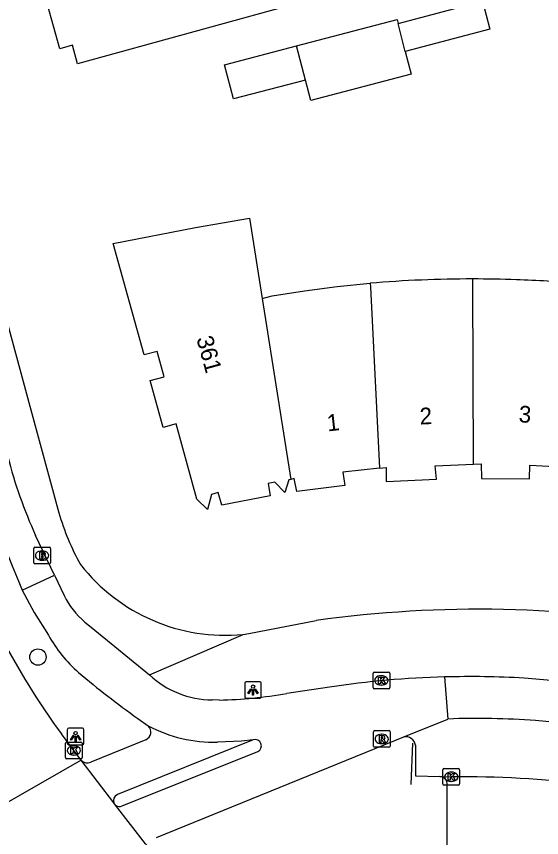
# Model space of a CAD drawing. Extents: x 162542 to 163144, y 380786 to 381511.
# Drawn here: x 162643.99 to 162675.46, y 380852.61 to 380901.83 of the extents above; entities that cross this region are included whole.
import ezdxf

# ---------------------------------------------------------------- set-up
doc = ezdxf.new("R2010")
doc.units = 0
for name, color, linetype in [('IMGEO_Boom', 7, 'Continuous'), ('IMGEO_Brandkraan', 7, 'Continuous'), ('IMGEO_Fietspad_gesloten', 7, 'Continuous'), ('IMGEO_Hek', 7, 'Continuous'), ('IMGEO_Kolk', 7, 'Continuous'), ('IMGEO_Lichtpunt', 7, 'Continuous'), ('IMGEO_Pand', 7, 'Continuous'), ('IMGEO_Pand_nummerreeks', 7, 'Continuous'), ('IMGEO_Parkeervlak_open', 7, 'Continuous'), ('IMGEO_Rijbaan_lokaal_open', 7, 'Continuous'), ('IMGEO_Rijbaan_regionaal_gesloten', 7, 'Continuous'), ('IMGEO_Rioolput', 7, 'Continuous'), ('IMGEO_Voetpad_open', 7, 'Continuous')]:
    doc.layers.add(name, color=color, linetype=linetype)

msp = doc.modelspace()

# ---------------------------------------------------------------- linework, layer by layer
at = {"layer": 'IMGEO_Boom'}
msp.add_circle((162645.276, 380863.43), 0.489, dxfattribs=at)
at = {"layer": 'IMGEO_Brandkraan'}
for p, q in [((162645.097, 380870.012), (162645.949, 380870.012)), ((162645.022, 380869.086), (162645.022, 380869.938)), ((162645.51, 380869.792), (162645.535, 380869.792)), ((162646.023, 380869.938), (162646.023, 380869.086)), ((162645.949, 380869.012), (162645.097, 380869.012)), ((162645.533, 380869.232), (162645.508, 380869.232))]:
    msp.add_line(p, q, dxfattribs=at)
for points in [[(162645.097, 380870.012), (162645.949, 380870.012)], [(162645.022, 380869.086), (162645.022, 380869.938)], [(162645.37, 380869.712), (162645.37, 380869.312), (162645.583, 380869.312)], [(162645.601, 380869.712), (162645.37, 380869.712)], [(162645.549, 380869.631), (162645.495, 380869.631), (162645.495, 380869.555)], [(162645.495, 380869.555), (162645.548, 380869.555)], [(162646.023, 380869.938), (162646.023, 380869.086)], [(162645.949, 380869.012), (162645.097, 380869.012)], [(162645.557, 380869.479), (162645.495, 380869.479), (162645.495, 380869.398)], [(162645.495, 380869.398), (162645.557, 380869.398)]]:
    msp.add_lwpolyline(points, dxfattribs=at)
for centre, radius, start, end in [((162645.099, 380869.936), 0.0765, 91.552, 178.448), ((162645.099, 380869.936), 0.0765, 91.552, 178.448), ((162645.947, 380869.936), 0.0765, 1.552, 88.448), ((162645.947, 380869.936), 0.0765, 1.552, 88.448), ((162645.55, 380869.593), 0.0379, 267.8285, 90.9355), ((162645.605, 380869.567), 0.145, 59.4692, 91.5367), ((162645.63, 380869.614), 0.0922, 285.5137, 58.1501), ((162645.635, 380869.422), 0.105, 301.3115, 78.989), ((162645.099, 380869.088), 0.0765, 181.552, 268.448), ((162645.099, 380869.088), 0.0765, 181.552, 268.448), ((162645.558, 380869.438), 0.0404, 269.8759, 90.5077), ((162645.589, 380869.563), 0.251, 268.6676, 293.5347), ((162645.947, 380869.088), 0.0765, 271.552, 358.448), ((162645.947, 380869.088), 0.0765, 271.552, 358.448)]:
    msp.add_arc(centre, radius, start, end, dxfattribs=at)
for centre, major_axis, ratio, start_param, end_param in [((162645.509, 380869.512), (-0.387, 0.002), 0.722429, 4.712389, 7.853982), ((162645.534, 380869.512), (-0.39, 0.002), 0.717154, 1.570796, 4.712389)]:
    msp.add_ellipse(centre, major_axis=major_axis, ratio=ratio, start_param=start_param, end_param=end_param, dxfattribs=at)
at = {"layer": 'IMGEO_Fietspad_gesloten'}
for points in [[(162646.26, 380868.348), (162645.134, 380870.717)], [(162644.323, 380867.449), (162646.26, 380868.348)], [(162646.26, 380868.348), (162646.845, 380867.116)], [(162644.323, 380867.449), (162645.048, 380866.097), (162645.907, 380864.745)], [(162648.088, 380865.529), (162648.461, 380865.221), (162651.969, 380862.362)], [(162669.652, 380862.238), (162669.846, 380859.718)], [(162676.505, 380861.986), (162674.417, 380862.172)], [(162662.756, 380861.635), (162660.189, 380861.248)], [(162656.143, 380860.857), (162655.721, 380860.859)], [(162651.263, 380859.752), (162651.889, 380859.306)], [(162652.377, 380852.611), (162667.2, 380858.65)], [(162658.185, 380858.47), (162657.473, 380858.383), (162656.043, 380858.328)], [(162650.324, 380854.504), (162658.452, 380857.775)]]:
    msp.add_lwpolyline(points, dxfattribs=at)
for centre, radius, start, end in [((162672.519, 380883.055), 30.036, 194.668, 204.2526), ((162731.971, 380904.2), 95.041, 197.69193, 202.74834), ((162651.273, 380869.304), 4.939, 206.2947, 229.8441), ((162652.999, 380868.644), 8.094, 208.8029, 229.2396), ((162678.113, 380897.902), 46.651, 229.3382, 234.8626), ((162655.782, 380866.445), 5.586, 226.9607, 269.3786), ((162671.191, 380804.909), 57.349, 91.53731, 98.45738), ((162671.233, 380804.305), 57.954, 86.85014, 91.56276), ((162655.627, 380887.325), 26.473, 271.1167, 279.923), ((162655.852, 380866.827), 8.501, 242.2146, 271.289), ((162658.297, 380858.114), 0.373, 294.5807, 107.4502), ((162650.169, 380854.862), 0.39, 231.8833, 293.4395)]:
    msp.add_arc(centre, radius, start, end, dxfattribs=at)
at = {"layer": 'IMGEO_Hek'}
msp.add_lwpolyline([(162667.647, 380855.79), (162667.741, 380858.27)], dxfattribs=at)
at = {"layer": 'IMGEO_Kolk'}
for p, q in [((162665.36, 380861.607), (162665.36, 380862.459)), ((162665.435, 380862.533), (162666.287, 380862.533)), ((162665.848, 380862.313), (162665.873, 380862.313)), ((162666.361, 380862.459), (162666.361, 380861.607)), ((162665.871, 380861.753), (162665.846, 380861.753)), ((162666.287, 380861.533), (162665.435, 380861.533)), ((162646.927, 380857.409), (162646.927, 380858.261)), ((162647.002, 380858.335), (162647.854, 380858.335)), ((162647.928, 380858.261), (162647.928, 380857.409)), ((162647.415, 380858.115), (162647.44, 380858.115)), ((162647.854, 380857.335), (162647.002, 380857.335)), ((162647.438, 380857.555), (162647.413, 380857.555)), ((162669.623, 380856.753), (162670.475, 380856.753)), ((162669.548, 380855.827), (162669.548, 380856.679)), ((162670.036, 380856.533), (162670.061, 380856.533)), ((162670.549, 380856.679), (162670.549, 380855.827)), ((162670.475, 380855.753), (162669.623, 380855.753)), ((162670.059, 380855.973), (162670.034, 380855.973))]:
    msp.add_line(p, q, dxfattribs=at)
for points in [[(162665.36, 380861.607), (162665.36, 380862.459)], [(162665.435, 380862.533), (162666.287, 380862.533)], [(162665.681, 380862.233), (162665.804, 380862.233), (162665.804, 380862.082), (162665.934, 380862.233), (162666.098, 380862.233), (162665.952, 380862.082), (162666.105, 380861.833), (162665.953, 380861.833), (162665.868, 380861.997), (162665.804, 380861.93), (162665.804, 380861.833), (162665.681, 380861.833), (162665.681, 380862.233)], [(162666.361, 380862.459), (162666.361, 380861.607)], [(162666.287, 380861.533), (162665.435, 380861.533)], [(162646.927, 380857.409), (162646.927, 380858.261)], [(162647.002, 380858.335), (162647.854, 380858.335)], [(162647.928, 380858.261), (162647.928, 380857.409)], [(162647.248, 380858.035), (162647.371, 380858.035), (162647.371, 380857.884), (162647.501, 380858.035), (162647.665, 380858.035), (162647.519, 380857.884), (162647.672, 380857.635), (162647.52, 380857.635), (162647.435, 380857.799), (162647.371, 380857.732), (162647.371, 380857.635), (162647.248, 380857.635), (162647.248, 380858.035)], [(162647.854, 380857.335), (162647.002, 380857.335)], [(162669.623, 380856.753), (162670.475, 380856.753)], [(162669.548, 380855.827), (162669.548, 380856.679)], [(162669.869, 380856.453), (162669.992, 380856.453), (162669.992, 380856.302), (162670.122, 380856.453), (162670.286, 380856.453), (162670.14, 380856.302), (162670.293, 380856.053), (162670.141, 380856.053), (162670.056, 380856.217), (162669.992, 380856.15), (162669.992, 380856.053), (162669.869, 380856.053), (162669.869, 380856.453)], [(162670.549, 380856.679), (162670.549, 380855.827)], [(162670.475, 380855.753), (162669.623, 380855.753)]]:
    msp.add_lwpolyline(points, dxfattribs=at)
for centre, start, end in [((162665.437, 380862.457), 91.552, 178.448), ((162665.437, 380862.457), 91.552, 178.448), ((162666.285, 380862.457), 1.552, 88.448), ((162666.285, 380862.457), 1.552, 88.448), ((162665.437, 380861.609), 181.552, 268.448), ((162665.437, 380861.609), 181.552, 268.448), ((162666.285, 380861.609), 271.552, 358.448), ((162666.285, 380861.609), 271.552, 358.448), ((162647.004, 380858.259), 91.552, 178.448), ((162647.004, 380858.259), 91.552, 178.448), ((162647.852, 380858.259), 1.552, 88.448), ((162647.852, 380858.259), 1.552, 88.448), ((162647.004, 380857.411), 181.552, 268.448), ((162647.004, 380857.411), 181.552, 268.448), ((162647.852, 380857.411), 271.552, 358.448), ((162647.852, 380857.411), 271.552, 358.448), ((162669.625, 380856.677), 91.552, 178.448), ((162669.625, 380856.677), 91.552, 178.448), ((162670.473, 380856.677), 1.552, 88.448), ((162670.473, 380856.677), 1.552, 88.448), ((162669.625, 380855.829), 181.552, 268.448), ((162669.625, 380855.829), 181.552, 268.448), ((162670.473, 380855.829), 271.552, 358.448), ((162670.473, 380855.829), 271.552, 358.448)]:
    msp.add_arc(centre, 0.0765, start, end, dxfattribs=at)
for centre, major_axis, ratio, start_param, end_param in [((162665.847, 380862.033), (-0.387, 0.002), 0.722429, 4.712389, 7.853982), ((162665.872, 380862.033), (-0.39, 0.002), 0.717154, 1.570796, 4.712389), ((162647.414, 380857.835), (-0.387, 0.002), 0.722429, 4.712389, 7.853982), ((162647.439, 380857.835), (-0.39, 0.002), 0.717154, 1.570796, 4.712389), ((162670.035, 380856.253), (-0.387, 0.002), 0.722429, 4.712389, 7.853982), ((162670.06, 380856.253), (-0.39, 0.002), 0.717154, 1.570796, 4.712389)]:
    msp.add_ellipse(centre, major_axis=major_axis, ratio=ratio, start_param=start_param, end_param=end_param, dxfattribs=at)
at = {"layer": 'IMGEO_Lichtpunt'}
for p, q in [((162657.669, 380861.861), (162657.669, 380861.054)), ((162657.669, 380861.861), (162657.669, 380861.054)), ((162658.571, 380861.956), (162657.763, 380861.956)), ((162658.571, 380861.956), (162657.763, 380861.956)), ((162658.665, 380861.054), (162658.665, 380861.861)), ((162658.665, 380861.054), (162658.665, 380861.861)), ((162657.763, 380860.96), (162658.571, 380860.96)), ((162657.763, 380860.96), (162658.571, 380860.96)), ((162647.94, 380859.172), (162647.132, 380859.172)), ((162647.94, 380859.172), (162647.132, 380859.172)), ((162647.038, 380859.077), (162647.038, 380858.27)), ((162647.038, 380859.077), (162647.038, 380858.27)), ((162648.034, 380858.27), (162648.034, 380859.077)), ((162648.034, 380858.27), (162648.034, 380859.077)), ((162647.132, 380858.176), (162647.94, 380858.176)), ((162647.132, 380858.176), (162647.94, 380858.176))]:
    msp.add_line(p, q, dxfattribs=at)
for points in [[(162658.043, 380861.525), (162658.082, 380861.497), (162657.894, 380861.235), (162657.856, 380861.262), (162658.043, 380861.525)], [(162658.145, 380861.477), (162658.192, 380861.477), (162658.192, 380861.155), (162658.145, 380861.155), (162658.145, 380861.477)], [(162658.255, 380861.497), (162658.293, 380861.524), (162658.48, 380861.262), (162658.441, 380861.234), (162658.255, 380861.497)], [(162647.412, 380858.741), (162647.451, 380858.713), (162647.263, 380858.451), (162647.225, 380858.478), (162647.412, 380858.741)], [(162647.514, 380858.693), (162647.561, 380858.693), (162647.561, 380858.371), (162647.514, 380858.371), (162647.514, 380858.693)], [(162647.624, 380858.713), (162647.662, 380858.74), (162647.849, 380858.478), (162647.81, 380858.45), (162647.624, 380858.713)]]:
    msp.add_lwpolyline(points, dxfattribs=at)
for centre in [(162658.168, 380861.659), (162647.537, 380858.875)]:
    msp.add_circle(centre, 0.0994, dxfattribs=at)
for centre, start, end in [((162657.763, 380861.861), 90, 180), ((162657.763, 380861.861), 90, 180), ((162658.571, 380861.861), 0, 90), ((162658.571, 380861.861), 0, 90), ((162657.763, 380861.054), 180, 270), ((162657.763, 380861.054), 180, 270), ((162658.571, 380861.054), 270, 0), ((162658.571, 380861.054), 270, 360), ((162647.132, 380859.077), 90, 180), ((162647.132, 380859.077), 90, 180), ((162647.94, 380859.077), 0, 90), ((162647.94, 380859.077), 0, 90), ((162647.132, 380858.27), 180, 270), ((162647.132, 380858.27), 180, 270), ((162647.94, 380858.27), 270, 0), ((162647.94, 380858.27), 270, 360)]:
    msp.add_arc(centre, 0.0946, start, end, dxfattribs=at)
at = {"layer": 'IMGEO_Pand'}
for points in [[(162659.85, 380909.16), (162661.599, 380902.844), (162647.651, 380898.993), (162647.344, 380900.104), (162646.58, 380899.893), (162645.448, 380903.988), (162646.209, 380904.199), (162645.902, 380905.309), (162659.85, 380909.16)], [(162666.863, 380901.41), (162671.916, 380902.74), (162672.357, 380901.063), (162667.295, 380899.73)], [(162660.769, 380900.063), (162666.804, 380901.639), (162666.863, 380901.41)], [(162667.295, 380899.73), (162666.863, 380901.41)], [(162661.305, 380898.011), (162656.993, 380896.885), (162656.457, 380898.936), (162660.769, 380900.063)], [(162661.305, 380898.011), (162660.769, 380900.063)], [(162667.295, 380899.73), (162667.646, 380898.364), (162661.624, 380896.791), (162661.305, 380898.011)], [(162660.433, 380874.08), (162660.319, 380874.056), (162660.065, 380873.288), (162659.469, 380873.911), (162659.079, 380873.833), (162659.205, 380873.103), (162656.298, 380872.536), (162656.088, 380873.298), (162655.672, 380873.183), (162655.439, 380872.283), (162654.808, 380872.904), (162653.566, 380877.403), (162652.773, 380877.184), (162651.996, 380879.998), (162652.834, 380880.229), (162652.414, 380881.751), (162651.639, 380881.537), (162649.789, 380888.229), (162654.73, 380889.172), (162657.958, 380889.737), (162658.719, 380884.921)], [(162658.719, 380884.921), (162659.309, 380885.089), (162661.261, 380885.392), (162663.22, 380885.641), (162665.185, 380885.836)], [(162665.185, 380885.836), (162665.208, 380885.596), (162665.754, 380874.76)], [(162671.383, 380874.988), (162671.341, 380885.84), (162671.339, 380886.094)], [(162658.719, 380884.921), (162660.433, 380874.08)], [(162665.754, 380874.76), (162666.139, 380874.802), (162666.144, 380873.952), (162669.164, 380874.084), (162669.088, 380874.884), (162671.383, 380874.988)], [(162671.383, 380874.988), (162671.837, 380875.008), (162671.862, 380874.138), (162674.75, 380874.121), (162674.764, 380874.941), (162677.006, 380874.805)], [(162665.754, 380874.76), (162663.549, 380874.517), (162663.665, 380873.706), (162660.795, 380873.363), (162660.639, 380874.124), (162660.433, 380874.08)]]:
    msp.add_lwpolyline(points, dxfattribs=at)
for centre, radius, start, end in [((162671.267, 380814.282), 71.812, 89.94275, 94.85857), ((162671.312, 380817.614), 68.48, 87.78848, 89.97779), ((162670.599, 380789.961), 96.141, 85.78058, 87.99975)]:
    msp.add_arc(centre, radius, start, end, dxfattribs=at)
at = {"layer": 'IMGEO_Parkeervlak_open'}
msp.add_lwpolyline([(162670.192, 380851.205), (162669.797, 380851.209), (162669.811, 380855.776)], dxfattribs=at)
msp.add_arc((162669.336, 380855.802), 0.475, 356.8065, 86.8004, dxfattribs=at)
at = {"layer": 'IMGEO_Rijbaan_lokaal_open'}
for points in [[(162667.2, 380858.65), (162669.846, 380859.718)], [(162667.91, 380858.15), (162667.906, 380856.306), (162669.363, 380856.277)], [(162669.363, 380856.277), (162670.049, 380856.253)]]:
    msp.add_lwpolyline(points, dxfattribs=at)
for centre, radius, start, end in [((162671.626, 380812.709), 47.043, 85.7611, 92.1683), ((162667.98, 380768.959), 90.943, 79.35403, 85.50787), ((162667.297, 380858.034), 0.624, 10.7408, 98.9508), ((162670.733, 380795.654), 60.603, 75.02971, 90.64689)]:
    msp.add_arc(centre, radius, start, end, dxfattribs=at)
at = {"layer": 'IMGEO_Rijbaan_regionaal_gesloten'}
for points in [[(162647.869, 380857.258), (162647.428, 380857.835), (162646.68, 380858.821)], [(162647.869, 380857.258), (162642.974, 380854.453)], [(162649.825, 380854.688), (162647.869, 380857.258)], [(162649.928, 380854.555), (162649.825, 380854.688)], [(162652.163, 380851.83), (162651.715, 380852.236), (162649.928, 380854.555)]]:
    msp.add_lwpolyline(points, dxfattribs=at)
msp.add_arc((162684.444, 380886.302), 46.705, 207.4271, 216.0436, dxfattribs=at)
at = {"layer": 'IMGEO_Rioolput'}
for p, q in [((162665.385, 380858.095), (162665.385, 380858.947)), ((162665.46, 380859.021), (162666.312, 380859.021)), ((162665.873, 380858.801), (162665.898, 380858.801)), ((162666.386, 380858.947), (162666.386, 380858.095)), ((162665.896, 380858.241), (162665.871, 380858.241)), ((162666.312, 380858.021), (162665.46, 380858.021))]:
    msp.add_line(p, q, dxfattribs=at)
for points in [[(162665.385, 380858.095), (162665.385, 380858.947)], [(162665.46, 380859.021), (162666.312, 380859.021)], [(162665.974, 380858.719), (162665.722, 380858.721), (162665.722, 380858.321)], [(162666.386, 380858.947), (162666.386, 380858.095)], [(162665.722, 380858.321), (162665.846, 380858.321), (162665.846, 380858.483), (162665.857, 380858.483)], [(162665.9, 380858.64), (162665.846, 380858.64), (162665.846, 380858.559)], [(162665.846, 380858.559), (162665.898, 380858.559)], [(162665.904, 380858.454), (162665.975, 380858.321), (162666.115, 380858.321), (162666.05, 380858.447)], [(162666.312, 380858.021), (162665.46, 380858.021)]]:
    msp.add_lwpolyline(points, dxfattribs=at)
for centre, radius, start, end in [((162665.462, 380858.945), 0.0765, 91.552, 178.448), ((162665.462, 380858.945), 0.0765, 91.552, 178.448), ((162665.973, 380858.609), 0.109, 350.3612, 89.416), ((162666.31, 380858.945), 0.0765, 1.552, 88.448), ((162666.31, 380858.945), 0.0765, 1.552, 88.448), ((162665.856, 380858.43), 0.0533, 26.0293, 88.6989), ((162665.882, 380858.748), 0.19, 274.7715, 282.9687), ((162665.906, 380858.544), 0.0964, 77.0061, 93.1865), ((162665.92, 380858.601), 0.0378, 276.6634, 79.6772), ((162665.971, 380858.609), 0.112, 277.5842, 350.9817), ((162665.955, 380858.394), 0.108, 29.5134, 73.7905), ((162665.462, 380858.097), 0.0765, 181.552, 268.448), ((162665.462, 380858.097), 0.0765, 181.552, 268.448), ((162666.31, 380858.097), 0.0765, 271.552, 358.448), ((162666.31, 380858.097), 0.0765, 271.552, 358.448)]:
    msp.add_arc(centre, radius, start, end, dxfattribs=at)
for centre, major_axis, ratio, start_param, end_param in [((162665.872, 380858.521), (-0.387, 0.002), 0.722429, 4.712389, 7.853982), ((162665.897, 380858.521), (-0.39, 0.002), 0.717154, 1.570796, 4.712389)]:
    msp.add_ellipse(centre, major_axis=major_axis, ratio=ratio, start_param=start_param, end_param=end_param, dxfattribs=at)
at = {"layer": 'IMGEO_Voetpad_open'}
for points in [[(162629.166, 380935.922), (162630.597, 380930.676), (162630.628, 380930.559), (162636.833, 380907.747), (162637.627, 380904.829), (162639.374, 380898.406), (162640.423, 380894.548), (162641.657, 380889.996), (162644.783, 380878.463), (162646.531, 380872.082)], [(162657.568, 380864.784), (162657.92, 380864.852), (162661.962, 380865.631)], [(162651.969, 380862.362), (162657.568, 380864.784)], [(162651.737, 380858.479), (162648.448, 380857.136)], [(162658.185, 380858.47), (162650.036, 380855.188)]]:
    msp.add_lwpolyline(points, dxfattribs=at)
for centre, radius, start, end in [((162661.113, 380876.329), 15.188, 196.2394, 208.9741), ((162656.526, 380875.785), 11.05, 218.0642, 275.4109), ((162671.75, 380793.967), 72.329, 79.94333, 97.7772), ((162651.556, 380858.94), 0.495, 291.4089, 47.762), ((162648.24, 380857.585), 0.495, 221.3901, 294.8126), ((162650.195, 380854.826), 0.395, 113.7136, 200.5269)]:
    msp.add_arc(centre, radius, start, end, dxfattribs=at)

# ---------------------------------------------------------------- texts
at = {"layer": 'IMGEO_Pand_nummerreeks'}
for s, rotation, p in [('361', 285.4353, (162654.765, 380882.529)), ('2', 2.5827, (162668.179, 380877.366)), ('3', 356.5189, (162674.072, 380877.507)), ('1', 6.2796, (162662.65, 380876.954))]:
    msp.add_text(s, height=1, rotation=rotation, dxfattribs=at).set_placement(p)

doc.saveas('drawing.dxf')
